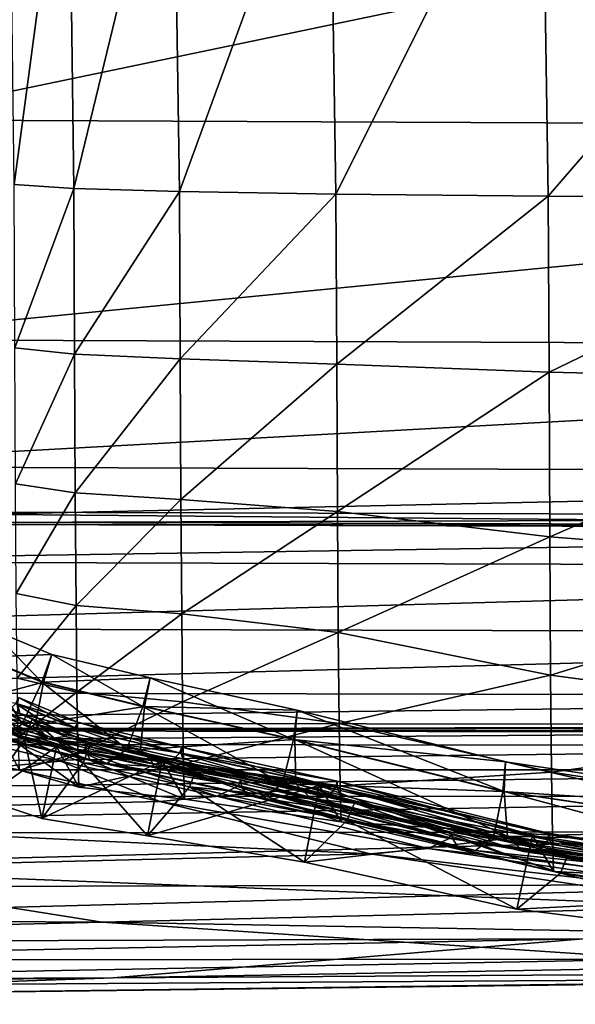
# Model space of a CAD drawing. Header units: millimetres. Extents: x 2387 to 13955, y -4964 to 364.
# Tile 875 of 1056: x 4466 to 4474, y -375 to -361. Entities that reach past the tile are written whole.
import ezdxf

# ---------------------------------------------------------------- set-up
doc = ezdxf.new("R2010")
doc.units = ezdxf.units.MM
doc.header["$MEASUREMENT"] = 0
doc.layers.add('Predefinito', color=7, linetype='Continuous', true_color=0x000000)

# ---------------------------------------------------------------- blocks, each defined once
blk = doc.blocks.new('Blocco 08')
at = {"layer": 'Predefinito'}
for points in [[(-443.406, -638.502, 607.793), (-472.423, -638.359, 730.374), (-473.536, -644.77, 730.341)], [(-473.536, -644.77, 730.341), (-444.524, -644.9, 607.757), (-443.406, -638.502, 607.793)], [(-471.587, -645.669, 13.045), (-471.659, -639.981, 12.851), (-470.835, -640.01, 12.605)], [(-470.835, -640.01, 12.605), (-470.758, -645.722, 12.809), (-471.587, -645.669, 13.045)], [(-470.758, -645.722, 12.809), (-470.835, -640.01, 12.605), (-469.377, -640.038, 12.415)], [(-469.377, -640.038, 12.415), (-469.291, -645.765, 12.633), (-470.758, -645.722, 12.809)], [(-469.291, -645.765, 12.633), (-469.377, -640.038, 12.415), (-467.209, -640.064, 12.281)], [(-467.209, -640.064, 12.281), (-467.117, -645.8, 12.512), (-469.291, -645.765, 12.633)], [(-467.117, -645.8, 12.512), (-467.209, -640.064, 12.281), (-464.256, -640.089, 12.205)], [(-464.256, -640.089, 12.205), (-464.168, -645.828, 12.441), (-467.117, -645.8, 12.512)], [(-464.168, -645.828, 12.441), (-464.256, -640.089, 12.205), (-459.238, -640.122, 12.138)], [(-459.238, -640.122, 12.138), (-459.163, -645.862, 12.372), (-464.168, -645.828, 12.441)], [(-444.524, -644.9, 607.757), (-473.536, -644.77, 730.341), (-474.39, -647.817, 730.333)], [(-474.39, -647.817, 730.333), (-445.387, -647.933, 607.748), (-444.524, -644.9, 607.757)], [(-471.577, -647.935, 13.527), (-471.587, -645.669, 13.045), (-470.758, -645.722, 12.809)], [(-470.758, -645.722, 12.809), (-470.748, -648.022, 13.306), (-471.577, -647.935, 13.527)], [(-470.748, -648.022, 13.306), (-470.758, -645.722, 12.809), (-469.291, -645.765, 12.633)], [(-469.291, -645.765, 12.633), (-469.281, -648.086, 13.145), (-470.748, -648.022, 13.306)], [(-469.281, -648.086, 13.145), (-469.291, -645.765, 12.633), (-467.117, -645.8, 12.512)], [(-467.117, -645.8, 12.512), (-467.107, -648.16, 13.036), (-469.281, -648.086, 13.145)], [(-467.107, -648.16, 13.036), (-467.117, -645.8, 12.512), (-464.168, -645.828, 12.441)], [(-464.168, -645.828, 12.441), (-464.157, -648.27, 12.968), (-467.107, -648.16, 13.036)], [(-464.157, -648.27, 12.968), (-464.168, -645.828, 12.441), (-459.163, -645.862, 12.372)], [(-459.163, -645.862, 12.372), (-459.152, -648.394, 12.9), (-464.157, -648.27, 12.968)], [(-445.387, -647.933, 607.748), (-474.39, -647.817, 730.333), (-475.413, -649.58, 730.332)], [(-475.413, -649.58, 730.332), (-446.42, -649.684, 607.751), (-445.387, -647.933, 607.748)], [(-471.568, -649.823, 14.363), (-471.577, -647.935, 13.527), (-470.748, -648.022, 13.306)], [(-470.748, -648.022, 13.306), (-470.739, -649.948, 14.165), (-471.568, -649.823, 14.363)], [(-470.739, -649.948, 14.165), (-470.748, -648.022, 13.306), (-469.281, -648.086, 13.145)], [(-469.281, -648.086, 13.145), (-469.271, -650.038, 14.021), (-470.739, -649.948, 14.165)], [(-469.271, -650.038, 14.021), (-469.281, -648.086, 13.145), (-467.107, -648.16, 13.036)], [(-467.107, -648.16, 13.036), (-467.096, -650.206, 13.922), (-469.271, -650.038, 14.021)], [(-467.096, -650.206, 13.922), (-467.107, -648.16, 13.036), (-464.157, -648.27, 12.968)], [(-464.157, -648.27, 12.968), (-464.147, -650.558, 13.858), (-467.096, -650.206, 13.922)], [(-464.147, -650.558, 13.858), (-464.157, -648.27, 12.968), (-459.152, -648.394, 12.9)], [(-459.152, -648.394, 12.9), (-459.141, -650.953, 13.789), (-464.147, -650.558, 13.858)], [(-446.42, -649.684, 607.751), (-475.413, -649.58, 730.332), (-476.328, -650.339, 730.319)], [(-476.328, -650.339, 730.319), (-447.341, -650.43, 607.738), (-446.42, -649.684, 607.751)], [(-471.558, -651.346, 15.549), (-471.568, -649.823, 14.363), (-470.739, -649.948, 14.165)], [(-470.739, -649.948, 14.165), (-470.728, -651.509, 15.382), (-471.558, -651.346, 15.549)], [(-470.728, -651.509, 15.382), (-470.739, -649.948, 14.165), (-469.271, -650.038, 14.021)], [(-469.271, -650.038, 14.021), (-469.26, -651.625, 15.259), (-470.728, -651.509, 15.382)], [(-469.26, -651.625, 15.259), (-469.271, -650.038, 14.021), (-467.096, -650.206, 13.922)], [(-447.871, -650.455, 607.689), (-476.859, -650.371, 730.272), (-477.028, -650.203, 730.239)], [(-477.028, -650.203, 730.239), (-448.038, -650.286, 607.654), (-447.871, -650.455, 607.689)], [(-448.038, -650.286, 607.654), (-477.028, -650.203, 730.239), (-476.859, -650.371, 730.272)], [(-467.096, -650.206, 13.922), (-467.085, -651.885, 15.171), (-469.26, -651.625, 15.259)], [(-467.085, -651.885, 15.171), (-467.096, -650.206, 13.922), (-464.147, -650.558, 13.858)], [(-447.871, -650.455, 607.689), (-476.859, -650.371, 730.272), (-476.883, -650.901, 730.322)], [(-476.859, -650.371, 730.272), (-447.871, -650.455, 607.689), (-448.038, -650.286, 607.654)], [(-447.341, -650.43, 607.738), (-476.328, -650.339, 730.319), (-476.859, -650.371, 730.272)], [(-476.859, -650.371, 730.272), (-447.871, -650.455, 607.689), (-447.341, -650.43, 607.738)], [(-476.883, -650.901, 730.322), (-447.9, -650.984, 607.742), (-447.871, -650.455, 607.689)], [(-464.147, -650.558, 13.858), (-464.135, -652.48, 15.11), (-467.085, -651.885, 15.171)], [(-464.135, -652.48, 15.11), (-464.147, -650.558, 13.858), (-459.141, -650.953, 13.789)], [(-447.9, -650.984, 607.742), (-476.883, -650.901, 730.322), (-477.629, -651.826, 730.34)], [(-459.141, -650.953, 13.789), (-459.13, -653.146, 15.042), (-464.135, -652.48, 15.11)], [(-477.629, -651.826, 730.34), (-448.654, -651.899, 607.764), (-447.9, -650.984, 607.742)], [(-471.546, -652.52, 17.081), (-471.558, -651.346, 15.549), (-470.728, -651.509, 15.382)], [(-470.728, -651.509, 15.382), (-470.716, -652.713, 16.952), (-471.546, -652.52, 17.081)], [(-470.716, -652.713, 16.952), (-470.728, -651.509, 15.382), (-469.26, -651.625, 15.259)], [(-469.26, -651.625, 15.259), (-469.248, -652.849, 16.855), (-470.716, -652.713, 16.952)], [(-469.248, -652.849, 16.855), (-469.26, -651.625, 15.259), (-467.085, -651.885, 15.171)], [(-448.654, -651.899, 607.764), (-477.629, -651.826, 730.34), (-478.667, -652.715, 730.344)], [(-478.667, -652.715, 730.344), (-449.7, -652.773, 607.773), (-448.654, -651.899, 607.764)], [(-471.201, -652.577, 426.846), (-472.042, -652.229, 426.857), (-471.919, -651.836, 426.763)], [(-471.063, -652.189, 426.752), (-471.919, -651.836, 426.763), (-472.022, -652.229, 426.646)], [(-471.919, -651.836, 426.763), (-471.063, -652.189, 426.752), (-471.201, -652.577, 426.846)], [(-467.085, -651.885, 15.171), (-467.073, -653.147, 16.782), (-469.248, -652.849, 16.855)], [(-467.073, -653.147, 16.782), (-467.085, -651.885, 15.171), (-464.135, -652.48, 15.11)], [(-472.022, -652.229, 426.646), (-471.181, -652.577, 426.634), (-471.063, -652.189, 426.752)], [(-469.799, -652.912, 426.819), (-471.201, -652.577, 426.846), (-471.063, -652.189, 426.752)], [(-469.696, -652.516, 426.724), (-471.063, -652.189, 426.752), (-471.181, -652.577, 426.634)], [(-471.063, -652.189, 426.752), (-469.696, -652.516, 426.724), (-469.799, -652.912, 426.819)], [(-471.477, -653.157, 427.706), (-472.295, -652.817, 427.719), (-472.042, -652.229, 426.857)], [(-471.181, -652.577, 426.634), (-472.022, -652.229, 426.646), (-472.107, -652.82, 425.751)], [(-472.042, -652.229, 426.857), (-471.201, -652.577, 426.846), (-471.477, -653.157, 427.706)], [(-472.107, -652.82, 425.751), (-471.289, -653.16, 425.739), (-471.181, -652.577, 426.634)], [(-471.531, -653.338, 18.974), (-471.546, -652.52, 17.081), (-470.716, -652.713, 16.952)], [(-470.023, -653.505, 427.685), (-471.477, -653.157, 427.706), (-471.201, -652.577, 426.846)], [(-469.779, -652.912, 426.609), (-471.181, -652.577, 426.634), (-471.289, -653.16, 425.739)], [(-471.201, -652.577, 426.846), (-469.799, -652.912, 426.819), (-470.023, -653.505, 427.685)], [(-471.181, -652.577, 426.634), (-469.779, -652.912, 426.609), (-469.696, -652.516, 426.724)], [(-467.708, -653.371, 426.782), (-469.799, -652.912, 426.819), (-469.696, -652.516, 426.724)], [(-467.654, -652.964, 426.683), (-469.696, -652.516, 426.724), (-469.779, -652.912, 426.609)], [(-469.696, -652.516, 426.724), (-467.654, -652.964, 426.683), (-467.708, -653.371, 426.782)], [(-464.135, -652.48, 15.11), (-464.122, -653.824, 16.726), (-467.073, -653.147, 16.782)], [(-464.122, -653.824, 16.726), (-464.135, -652.48, 15.11), (-459.13, -653.146, 15.042)], [(-449.7, -652.773, 607.773), (-478.667, -652.715, 730.344), (-479.567, -653.133, 730.349)], [(-470.716, -652.713, 16.952), (-470.702, -653.555, 18.885), (-471.531, -653.338, 18.974)], [(-470.702, -653.555, 18.885), (-470.716, -652.713, 16.952), (-469.248, -652.849, 16.855)], [(-479.567, -653.133, 730.349), (-450.604, -653.178, 607.781), (-449.7, -652.773, 607.773)], [(-472.295, -652.817, 427.719), (-471.477, -653.157, 427.706), (-471.774, -653.349, 430.124)], [(-471.289, -653.16, 425.739), (-472.107, -652.82, 425.751), (-471.932, -653.024, 423.321)], [(-471.336, -653.089, 412.561), (-471.507, -653.01, 417.724), (-472.014, -652.793, 417.732)], [(-472.014, -652.793, 417.732), (-471.838, -652.873, 412.569), (-471.336, -653.089, 412.561)], [(-472.014, -652.793, 417.732), (-471.507, -653.01, 417.724), (-471.541, -652.874, 419.571)], [(-471.838, -652.873, 412.569), (-471.948, -653.161, 359.699), (-471.443, -653.371, 359.691)], [(-471.443, -653.371, 359.691), (-471.336, -653.089, 412.561), (-471.838, -652.873, 412.569)], [(-470.875, -653.33, 420.864), (-471.687, -652.993, 420.876), (-471.565, -652.872, 419.941)], [(-470.746, -653.211, 419.928), (-471.565, -652.872, 419.941), (-471.527, -652.79, 419.758)], [(-471.565, -652.872, 419.941), (-470.746, -653.211, 419.928), (-470.875, -653.33, 420.864)], [(-470.705, -653.13, 419.744), (-471.527, -652.79, 419.758), (-471.541, -652.874, 419.571)], [(-470.722, -653.213, 419.558), (-471.541, -652.874, 419.571), (-471.507, -653.01, 417.724)], [(-471.541, -652.874, 419.571), (-470.722, -653.213, 419.558), (-470.705, -653.13, 419.744)], [(-471.527, -652.79, 419.758), (-470.705, -653.13, 419.744), (-470.746, -653.211, 419.928)], [(-469.248, -652.849, 16.855), (-469.235, -653.708, 18.814), (-470.702, -653.555, 18.885)], [(-469.235, -653.708, 18.814), (-469.248, -652.849, 16.855), (-467.073, -653.147, 16.782)], [(-471.122, -653.361, 423.307), (-471.932, -653.024, 423.321), (-471.687, -652.993, 420.876)], [(-471.687, -652.993, 420.876), (-470.875, -653.33, 420.864), (-471.122, -653.361, 423.307)], [(-471.507, -653.01, 417.724), (-471.336, -653.089, 412.561), (-470.524, -653.424, 412.549)], [(-470.524, -653.424, 412.549), (-470.695, -653.347, 417.712), (-471.507, -653.01, 417.724)], [(-471.507, -653.01, 417.724), (-470.695, -653.347, 417.712), (-470.722, -653.213, 419.558)], [(-471.289, -653.16, 425.739), (-469.834, -653.508, 425.717), (-469.779, -652.912, 426.609)], [(-467.862, -653.982, 427.652), (-470.023, -653.505, 427.685), (-469.799, -652.912, 426.819)], [(-467.688, -653.372, 426.572), (-469.779, -652.912, 426.609), (-469.834, -653.508, 425.717)], [(-469.799, -652.912, 426.819), (-467.708, -653.371, 426.782), (-467.862, -653.982, 427.652)], [(-469.779, -652.912, 426.609), (-467.688, -653.372, 426.572), (-467.654, -652.964, 426.683)], [(-467.708, -653.371, 426.782), (-467.654, -652.964, 426.683), (-464.76, -653.681, 426.634)], [(-467.654, -652.964, 426.683), (-467.688, -653.372, 426.572), (-464.778, -654.093, 426.524)], [(-464.778, -654.093, 426.524), (-464.76, -653.681, 426.634), (-467.654, -652.964, 426.683)], [(-450.604, -653.178, 607.781), (-479.567, -653.133, 730.349), (-480.334, -653.243, 730.353)], [(-470.634, -653.541, 433.862), (-472.089, -653.191, 433.883), (-472.036, -653.109, 433.702)], [(-470.589, -653.457, 433.68), (-472.036, -653.109, 433.702), (-472.042, -653.19, 433.514)], [(-472.036, -653.109, 433.702), (-470.589, -653.457, 433.68), (-470.634, -653.541, 433.862)], [(-471.932, -653.024, 423.321), (-471.122, -653.361, 423.307), (-471.289, -653.16, 425.739)], [(-471.336, -653.089, 412.561), (-471.443, -653.371, 359.691), (-470.627, -653.697, 359.678)], [(-470.627, -653.697, 359.678), (-470.524, -653.424, 412.549), (-471.336, -653.089, 412.561)], [(-469.291, -653.559, 419.908), (-470.746, -653.211, 419.928), (-470.705, -653.13, 419.744)], [(-469.256, -653.476, 419.724), (-470.705, -653.13, 419.744), (-470.722, -653.213, 419.558)], [(-470.705, -653.13, 419.744), (-469.256, -653.476, 419.724), (-469.291, -653.559, 419.908)], [(-467.073, -653.147, 16.782), (-467.059, -654.016, 18.755), (-469.235, -653.708, 18.814)], [(-467.059, -654.016, 18.755), (-467.073, -653.147, 16.782), (-464.122, -653.824, 16.726)], [(-459.13, -653.146, 15.042), (-459.117, -654.581, 16.658), (-464.122, -653.824, 16.726)], [(-452.56, -653.229, 607.788), (-481.522, -653.211, 730.351), (-482.028, -653.439, 730.358)], [(-482.028, -653.439, 730.358), (-453.069, -653.451, 607.797), (-452.56, -653.229, 607.788)], [(-452.009, -653.233, 607.787), (-480.971, -653.209, 730.351), (-481.522, -653.211, 730.351)], [(-481.522, -653.211, 730.351), (-452.56, -653.229, 607.788), (-452.009, -653.233, 607.787)], [(-480.971, -653.209, 730.351), (-452.009, -653.233, 607.787), (-451.371, -653.277, 607.787)], [(-451.371, -653.277, 607.787), (-480.334, -653.243, 730.353), (-480.971, -653.209, 730.351)], [(-480.334, -653.243, 730.353), (-451.371, -653.277, 607.787), (-450.604, -653.178, 607.781)], [(-470.943, -653.674, 435.687), (-472.411, -653.321, 435.708), (-472.089, -653.191, 433.883)], [(-472.089, -653.191, 433.883), (-470.634, -653.541, 433.862), (-470.943, -653.674, 435.687)], [(-470.588, -653.54, 433.492), (-472.042, -653.19, 433.514), (-471.994, -653.311, 432.57)], [(-472.042, -653.19, 433.514), (-470.588, -653.54, 433.492), (-470.589, -653.457, 433.68)], [(-472.022, -654.193, 214.722), (-471.443, -653.371, 359.691), (-471.948, -653.161, 359.699)], [(-472.022, -654.193, 214.722), (-471.827, -653.22, 70.843), (-471.001, -653.468, 70.81)], [(-471.827, -653.22, 70.843), (-471.515, -653.799, 21.244), (-470.689, -654.031, 21.188)], [(-470.689, -654.031, 21.188), (-471.001, -653.468, 70.81), (-471.827, -653.22, 70.843)], [(-470.302, -653.702, 430.104), (-471.774, -653.349, 430.124), (-471.477, -653.157, 427.706)], [(-471.477, -653.157, 427.706), (-470.023, -653.505, 427.685), (-470.302, -653.702, 430.104)], [(-469.834, -653.508, 425.717), (-471.289, -653.16, 425.739), (-471.122, -653.361, 423.307)], [(-469.407, -653.68, 420.843), (-470.875, -653.33, 420.864), (-470.746, -653.211, 419.928)], [(-470.746, -653.211, 419.928), (-469.291, -653.559, 419.908), (-469.407, -653.68, 420.843)], [(-469.266, -653.561, 419.538), (-470.722, -653.213, 419.558), (-470.695, -653.347, 417.712)], [(-470.722, -653.213, 419.558), (-469.266, -653.561, 419.538), (-469.256, -653.476, 419.724)], [(-472.411, -653.321, 435.708), (-470.943, -653.674, 435.687), (-471.736, -653.748, 440.804)], [(-471.443, -653.371, 359.691), (-472.022, -654.193, 214.722), (-471.204, -654.468, 214.702)], [(-470.526, -653.663, 432.549), (-471.994, -653.311, 432.57), (-471.774, -653.349, 430.124)], [(-471.994, -653.311, 432.57), (-470.526, -653.663, 432.549), (-470.588, -653.54, 433.492)], [(-471.774, -653.349, 430.124), (-470.302, -653.702, 430.104), (-470.526, -653.663, 432.549)], [(-471.515, -653.799, 21.244), (-471.531, -653.338, 18.974), (-470.702, -653.555, 18.885)], [(-471.204, -654.468, 214.702), (-470.627, -653.697, 359.678), (-471.443, -653.371, 359.691)], [(-469.649, -653.712, 423.287), (-471.122, -653.361, 423.307), (-470.875, -653.33, 420.864)], [(-471.122, -653.361, 423.307), (-469.649, -653.712, 423.287), (-469.834, -653.508, 425.717)], [(-470.875, -653.33, 420.864), (-469.407, -653.68, 420.843), (-469.649, -653.712, 423.287)], [(-469.225, -653.696, 417.692), (-470.695, -653.347, 417.712), (-470.524, -653.424, 412.549)], [(-470.695, -653.347, 417.712), (-469.225, -653.696, 417.692), (-469.266, -653.561, 419.538)], [(-469.05, -653.773, 412.529), (-470.524, -653.424, 412.549), (-470.627, -653.697, 359.678)], [(-470.524, -653.424, 412.549), (-469.05, -653.773, 412.529), (-469.225, -653.696, 417.692)], [(-469.834, -653.508, 425.717), (-467.673, -653.985, 425.685), (-467.688, -653.372, 426.572)], [(-467.862, -653.982, 427.652), (-467.708, -653.371, 426.782), (-464.798, -654.093, 426.735)], [(-464.76, -653.681, 426.634), (-464.798, -654.093, 426.735), (-467.708, -653.371, 426.782)], [(-464.733, -654.712, 425.64), (-464.778, -654.093, 426.524), (-467.688, -653.372, 426.572)], [(-467.688, -653.372, 426.572), (-467.673, -653.985, 425.685), (-464.733, -654.712, 425.64)], [(-453.069, -653.451, 607.797), (-482.028, -653.439, 730.358), (-482.837, -653.794, 730.369)], [(-482.837, -653.794, 730.369), (-453.882, -653.794, 607.814), (-453.069, -653.451, 607.797)], [(-471.001, -653.468, 70.81), (-471.204, -654.468, 214.702), (-472.022, -654.193, 214.722)], [(-470.702, -653.555, 18.885), (-470.689, -654.031, 21.188), (-471.515, -653.799, 21.244)], [(-471.204, -654.468, 214.702), (-471.001, -653.468, 70.81), (-469.53, -653.666, 70.777)], [(-469.221, -654.197, 21.138), (-469.53, -653.666, 70.777), (-471.001, -653.468, 70.81)], [(-471.001, -653.468, 70.81), (-470.689, -654.031, 21.188), (-469.221, -654.197, 21.138)], [(-468.772, -654.156, 435.657), (-470.943, -653.674, 435.687), (-470.634, -653.541, 433.862)], [(-470.689, -654.031, 21.188), (-470.702, -653.555, 18.885), (-469.235, -653.708, 18.814)], [(-468.474, -654.02, 433.829), (-470.634, -653.541, 433.862), (-470.589, -653.457, 433.68)], [(-470.634, -653.541, 433.862), (-468.474, -654.02, 433.829), (-468.772, -654.156, 435.657)], [(-470.589, -653.457, 433.68), (-468.438, -653.933, 433.646), (-468.474, -654.02, 433.829)], [(-468.438, -653.933, 433.646), (-470.589, -653.457, 433.68), (-470.588, -653.54, 433.492)], [(-468.427, -654.018, 433.459), (-470.588, -653.54, 433.492), (-470.526, -653.663, 432.549)], [(-470.588, -653.54, 433.492), (-468.427, -654.018, 433.459), (-468.438, -653.933, 433.646)], [(-468.12, -654.185, 430.073), (-470.302, -653.702, 430.104), (-470.023, -653.505, 427.685)], [(-470.023, -653.505, 427.685), (-467.862, -653.982, 427.652), (-468.12, -654.185, 430.073)], [(-467.673, -653.985, 425.685), (-469.834, -653.508, 425.717), (-469.649, -653.712, 423.287)], [(-467.226, -654.162, 420.814), (-469.407, -653.68, 420.843), (-469.291, -653.559, 419.908)], [(-467.121, -654.037, 419.877), (-469.291, -653.559, 419.908), (-469.256, -653.476, 419.724)], [(-469.291, -653.559, 419.908), (-467.121, -654.037, 419.877), (-467.226, -654.162, 420.814)], [(-467.098, -653.951, 419.693), (-469.256, -653.476, 419.724), (-469.266, -653.561, 419.538)], [(-467.098, -654.038, 419.507), (-469.266, -653.561, 419.538), (-469.225, -653.696, 417.692)], [(-469.266, -653.561, 419.538), (-467.098, -654.038, 419.507), (-467.098, -653.951, 419.693)], [(-469.256, -653.476, 419.724), (-467.098, -653.951, 419.693), (-467.121, -654.037, 419.877)], [(-469.562, -654.231, 440.773), (-471.736, -653.748, 440.804), (-470.943, -653.674, 435.687)], [(-469.53, -653.666, 70.777), (-469.736, -654.708, 214.677), (-471.204, -654.468, 214.702)], [(-470.627, -653.697, 359.678), (-471.204, -654.468, 214.702), (-469.736, -654.708, 214.677)], [(-470.943, -653.674, 435.687), (-468.772, -654.156, 435.657), (-469.562, -654.231, 440.773)], [(-470.627, -653.697, 359.678), (-469.154, -654.029, 359.657), (-469.05, -653.773, 412.529)], [(-469.736, -654.708, 214.677), (-469.154, -654.029, 359.657), (-470.627, -653.697, 359.678)], [(-468.352, -654.146, 432.518), (-470.526, -653.663, 432.549), (-470.302, -653.702, 430.104)], [(-470.526, -653.663, 432.549), (-468.352, -654.146, 432.518), (-468.427, -654.018, 433.459)], [(-469.736, -654.708, 214.677), (-469.53, -653.666, 70.777), (-467.349, -654.011, 70.739)], [(-467.463, -654.195, 423.257), (-469.649, -653.712, 423.287), (-469.407, -653.68, 420.843)], [(-469.53, -653.666, 70.777), (-469.221, -654.197, 21.138), (-467.045, -654.516, 21.091)], [(-467.045, -654.516, 21.091), (-467.349, -654.011, 70.739), (-469.53, -653.666, 70.777)], [(-469.407, -653.68, 420.843), (-467.226, -654.162, 420.814), (-467.463, -654.195, 423.257)], [(-467.044, -654.178, 417.661), (-469.225, -653.696, 417.692), (-469.05, -653.773, 412.529)], [(-469.225, -653.696, 417.692), (-467.044, -654.178, 417.661), (-467.098, -654.038, 419.507)], [(-464.798, -654.093, 426.735), (-464.76, -653.681, 426.634), (-459.798, -654.419, 426.559)], [(-464.76, -653.681, 426.634), (-464.778, -654.093, 426.524), (-459.807, -654.831, 426.451)], [(-459.807, -654.831, 426.451), (-459.798, -654.419, 426.559), (-464.76, -653.681, 426.634)], [(-484.298, -654.173, 730.379), (-455.347, -654.154, 607.832), (-453.882, -653.794, 607.814)], [(-453.882, -653.794, 607.814), (-482.837, -653.794, 730.369), (-484.298, -654.173, 730.379)], [(-471.736, -653.748, 440.804), (-469.562, -654.231, 440.773), (-477.811, -654.432, 486.038)], [(-469.235, -653.708, 18.814), (-469.221, -654.197, 21.138), (-470.689, -654.031, 21.188)], [(-470.302, -653.702, 430.104), (-468.12, -654.185, 430.073), (-468.352, -654.146, 432.518)], [(-469.649, -653.712, 423.287), (-467.463, -654.195, 423.257), (-467.673, -653.985, 425.685)], [(-469.221, -654.197, 21.138), (-469.235, -653.708, 18.814), (-467.059, -654.016, 18.755)], [(-466.861, -654.254, 412.499), (-469.05, -653.773, 412.529), (-469.154, -654.029, 359.657)], [(-469.05, -653.773, 412.529), (-466.861, -654.254, 412.499), (-467.044, -654.178, 417.661)], [(-464.122, -653.824, 16.726), (-464.109, -654.697, 18.705), (-467.059, -654.016, 18.755)], [(-464.109, -654.697, 18.705), (-464.122, -653.824, 16.726), (-459.117, -654.581, 16.658)], [(-468.474, -654.02, 433.829), (-468.438, -653.933, 433.646), (-465.51, -654.659, 433.599)], [(-465.497, -654.746, 433.413), (-465.51, -654.659, 433.599), (-468.438, -653.933, 433.646)], [(-468.438, -653.933, 433.646), (-468.427, -654.018, 433.459), (-465.497, -654.746, 433.413)], [(-467.121, -654.037, 419.877), (-467.098, -653.951, 419.693), (-464.15, -654.678, 419.65)], [(-464.147, -654.766, 419.465), (-464.15, -654.678, 419.65), (-467.098, -653.951, 419.693)], [(-467.098, -653.951, 419.693), (-467.098, -654.038, 419.507), (-464.147, -654.766, 419.465)], [(-467.349, -654.011, 70.739), (-467.556, -655.075, 214.645), (-469.736, -654.708, 214.677)], [(-469.154, -654.029, 359.657), (-469.736, -654.708, 214.677), (-467.556, -655.075, 214.645)], [(-467.059, -654.016, 18.755), (-467.045, -654.516, 21.091), (-469.221, -654.197, 21.138)], [(-469.154, -654.029, 359.657), (-466.964, -654.497, 359.625), (-466.861, -654.254, 412.499)], [(-467.556, -655.075, 214.645), (-466.964, -654.497, 359.625), (-469.154, -654.029, 359.657)], [(-468.772, -654.156, 435.657), (-468.474, -654.02, 433.829), (-465.544, -654.747, 433.783)], [(-465.51, -654.659, 433.599), (-465.544, -654.747, 433.783), (-468.474, -654.02, 433.829)], [(-465.413, -654.874, 432.473), (-465.497, -654.746, 433.413), (-468.427, -654.018, 433.459)], [(-468.427, -654.018, 433.459), (-468.352, -654.146, 432.518), (-465.413, -654.874, 432.473)], [(-468.12, -654.185, 430.073), (-467.862, -653.982, 427.652), (-464.925, -654.709, 427.608)], [(-464.798, -654.093, 426.735), (-464.925, -654.709, 427.608), (-467.862, -653.982, 427.652)], [(-464.51, -654.925, 423.215), (-464.733, -654.712, 425.64), (-467.673, -653.985, 425.685)], [(-467.673, -653.985, 425.685), (-467.463, -654.195, 423.257), (-464.51, -654.925, 423.215)], [(-467.556, -655.075, 214.645), (-467.349, -654.011, 70.739), (-464.388, -654.703, 70.696)], [(-464.094, -655.201, 21.045), (-464.388, -654.703, 70.696), (-467.349, -654.011, 70.739)], [(-467.349, -654.011, 70.739), (-467.045, -654.516, 21.091), (-464.094, -655.201, 21.045)], [(-467.226, -654.162, 420.814), (-467.121, -654.037, 419.877), (-464.171, -654.765, 419.835)], [(-464.15, -654.678, 419.65), (-464.171, -654.765, 419.835), (-467.121, -654.037, 419.877)], [(-464.085, -654.907, 417.619), (-464.147, -654.766, 419.465), (-467.098, -654.038, 419.507)], [(-467.098, -654.038, 419.507), (-467.044, -654.178, 417.661), (-464.085, -654.907, 417.619)], [(-467.045, -654.516, 21.091), (-467.059, -654.016, 18.755), (-464.109, -654.697, 18.705)], [(-464.925, -654.709, 427.608), (-464.798, -654.093, 426.735), (-459.828, -654.83, 426.662)], [(-459.798, -654.419, 426.559), (-459.828, -654.83, 426.662), (-464.798, -654.093, 426.735)], [(-464.778, -654.093, 426.524), (-464.733, -654.712, 425.64), (-459.747, -655.45, 425.569)], [(-459.747, -655.45, 425.569), (-459.807, -654.831, 426.451), (-464.778, -654.093, 426.524)], [(-455.347, -654.154, 607.832), (-484.298, -654.173, 730.379), (-486.169, -654.687, 730.384)], [(-486.169, -654.687, 730.384), (-457.345, -654.646, 607.854), (-455.347, -654.154, 607.832)], [(-477.811, -654.432, 486.038), (-469.562, -654.231, 440.773), (-466.641, -654.959, 440.724)], [(-469.562, -654.231, 440.773), (-468.772, -654.156, 435.657), (-465.838, -654.884, 435.61)], [(-465.838, -654.884, 435.61), (-466.641, -654.959, 440.724), (-469.562, -654.231, 440.773)], [(-465.544, -654.747, 433.783), (-465.838, -654.884, 435.61), (-468.772, -654.156, 435.657)], [(-465.177, -654.914, 430.029), (-465.413, -654.874, 432.473), (-468.352, -654.146, 432.518)], [(-468.352, -654.146, 432.518), (-468.12, -654.185, 430.073), (-465.177, -654.914, 430.029)], [(-464.925, -654.709, 427.608), (-465.177, -654.914, 430.029), (-468.12, -654.185, 430.073)], [(-467.463, -654.195, 423.257), (-467.226, -654.162, 420.814), (-464.27, -654.891, 420.772)], [(-464.27, -654.891, 420.772), (-464.51, -654.925, 423.215), (-467.463, -654.195, 423.257)], [(-464.171, -654.765, 419.835), (-464.27, -654.891, 420.772), (-467.226, -654.162, 420.814)], [(-463.899, -654.984, 412.459), (-464.085, -654.907, 417.619), (-467.044, -654.178, 417.661)], [(-467.044, -654.178, 417.661), (-466.861, -654.254, 412.499), (-463.899, -654.984, 412.459)], [(-466.861, -654.254, 412.499), (-466.964, -654.497, 359.625), (-463.999, -655.227, 359.585)], [(-463.999, -655.227, 359.585), (-463.899, -654.984, 412.459), (-466.861, -654.254, 412.499)], [(-466.641, -654.959, 440.724), (-475.027, -655.165, 485.999), (-477.811, -654.432, 486.038)], [(-466.964, -654.497, 359.625), (-467.556, -655.075, 214.645), (-464.602, -655.724, 214.603)], [(-464.109, -654.697, 18.705), (-464.094, -655.201, 21.045), (-467.045, -654.516, 21.091)], [(-464.602, -655.724, 214.603), (-463.999, -655.227, 359.585), (-466.964, -654.497, 359.625)], [(-488.206, -655.446, 730.382), (-459.758, -655.385, 607.882), (-457.345, -654.646, 607.854)], [(-457.345, -654.646, 607.854), (-486.169, -654.687, 730.384), (-488.206, -655.446, 730.382)], [(-459.117, -654.581, 16.658), (-459.102, -655.454, 18.638), (-464.109, -654.697, 18.705)], [(-464.388, -654.703, 70.696), (-464.602, -655.724, 214.603), (-467.556, -655.075, 214.645)], [(-465.838, -654.884, 435.61), (-465.544, -654.747, 433.783), (-460.581, -655.484, 433.707)], [(-465.544, -654.747, 433.783), (-465.51, -654.659, 433.599), (-460.549, -655.397, 433.522)], [(-460.549, -655.397, 433.522), (-460.581, -655.484, 433.707), (-465.544, -654.747, 433.783)], [(-465.51, -654.659, 433.599), (-465.497, -654.746, 433.413), (-460.532, -655.483, 433.336)], [(-460.532, -655.483, 433.336), (-460.549, -655.397, 433.522), (-465.51, -654.659, 433.599)], [(-465.497, -654.746, 433.413), (-465.413, -654.874, 432.473), (-460.445, -655.611, 432.398)], [(-460.445, -655.611, 432.398), (-460.532, -655.483, 433.336), (-465.497, -654.746, 433.413)], [(-465.177, -654.914, 430.029), (-464.925, -654.709, 427.608), (-459.944, -655.447, 427.535)], [(-459.828, -654.83, 426.662), (-459.944, -655.447, 427.535), (-464.925, -654.709, 427.608)], [(-464.733, -654.712, 425.64), (-464.51, -654.925, 423.215), (-459.513, -655.662, 423.145)], [(-459.513, -655.662, 423.145), (-459.747, -655.45, 425.569), (-464.733, -654.712, 425.64)], [(-464.602, -655.724, 214.603), (-464.388, -654.703, 70.696), (-459.369, -655.463, 70.63)], [(-464.388, -654.703, 70.696), (-464.094, -655.201, 21.045), (-459.087, -655.958, 20.979)], [(-459.087, -655.958, 20.979), (-459.369, -655.463, 70.63), (-464.388, -654.703, 70.696)], [(-464.27, -654.891, 420.772), (-464.171, -654.765, 419.835), (-459.168, -655.502, 419.767)], [(-464.171, -654.765, 419.835), (-464.15, -654.678, 419.65), (-459.149, -655.416, 419.582)], [(-459.149, -655.416, 419.582), (-459.168, -655.502, 419.767), (-464.171, -654.765, 419.835)], [(-464.15, -654.678, 419.65), (-464.147, -654.766, 419.465), (-459.143, -655.504, 419.397)], [(-459.143, -655.504, 419.397), (-459.149, -655.416, 419.582), (-464.15, -654.678, 419.65)], [(-464.147, -654.766, 419.465), (-464.085, -654.907, 417.619), (-459.079, -655.644, 417.552)], [(-459.079, -655.644, 417.552), (-459.143, -655.504, 419.397), (-464.147, -654.766, 419.465)], [(-464.094, -655.201, 21.045), (-464.109, -654.697, 18.705), (-459.102, -655.454, 18.638)], [(-466.641, -654.959, 440.724), (-465.838, -654.884, 435.61), (-460.883, -655.621, 435.533)], [(-460.581, -655.484, 433.707), (-460.883, -655.621, 435.533), (-465.838, -654.884, 435.61)], [(-465.413, -654.874, 432.473), (-465.177, -654.914, 430.029), (-460.199, -655.652, 429.955)], [(-460.199, -655.652, 429.955), (-460.445, -655.611, 432.398), (-465.413, -654.874, 432.473)], [(-459.944, -655.447, 427.535), (-460.199, -655.652, 429.955), (-465.177, -654.914, 430.029)], [(-464.51, -654.925, 423.215), (-464.27, -654.891, 420.772), (-459.269, -655.628, 420.704)], [(-459.269, -655.628, 420.704), (-459.513, -655.662, 423.145), (-464.51, -654.925, 423.215)], [(-459.168, -655.502, 419.767), (-459.269, -655.628, 420.704), (-464.27, -654.891, 420.772)], [(-464.085, -654.907, 417.619), (-463.899, -654.984, 412.459), (-458.886, -655.721, 412.392)], [(-458.886, -655.721, 412.392), (-459.079, -655.644, 417.552), (-464.085, -654.907, 417.619)], [(-475.027, -655.165, 485.999), (-466.641, -654.959, 440.724), (-461.707, -655.696, 440.643)], [(-460.883, -655.621, 435.533), (-461.707, -655.696, 440.643), (-466.641, -654.959, 440.724)], [(-463.899, -654.984, 412.459), (-463.999, -655.227, 359.585), (-458.98, -655.974, 359.519)], [(-458.98, -655.974, 359.519), (-458.886, -655.721, 412.392), (-463.899, -654.984, 412.459)], [(-496.286, -655.752, 608.195), (-475.027, -655.165, 485.999), (-470.364, -655.906, 485.927)], [(-461.707, -655.696, 440.643), (-470.364, -655.906, 485.927), (-475.027, -655.165, 485.999)], [(-459.102, -655.454, 18.638), (-459.087, -655.958, 20.979), (-464.094, -655.201, 21.045)], [(-463.999, -655.227, 359.585), (-464.602, -655.724, 214.603), (-459.592, -656.351, 214.537)], [(-459.592, -656.351, 214.537), (-458.98, -655.974, 359.519), (-463.999, -655.227, 359.585)], [(-459.758, -655.385, 607.882), (-488.206, -655.446, 730.382), (-491.385, -656.225, 730.374)], [(-491.385, -656.225, 730.374), (-463.684, -656.139, 607.928), (-459.758, -655.385, 607.882)], [(-459.369, -655.463, 70.63), (-459.592, -656.351, 214.537), (-464.602, -655.724, 214.603)], [(-470.364, -655.906, 485.927), (-461.707, -655.696, 440.643), (-453.501, -656.205, 440.513)], [(-470.364, -655.906, 485.927), (-492.384, -656.443, 608.177), (-496.286, -655.752, 608.195)], [(-492.384, -656.443, 608.177), (-470.364, -655.906, 485.927), (-462.603, -656.42, 485.803)], [(-453.501, -656.205, 440.513), (-462.603, -656.42, 485.803), (-470.364, -655.906, 485.927)], [(-496.681, -656.79, 730.359), (-470.214, -656.681, 608.005), (-463.684, -656.139, 607.928)], [(-463.684, -656.139, 607.928), (-491.385, -656.225, 730.374), (-496.681, -656.79, 730.359)], [(-470.214, -656.681, 608.005), (-444.002, -656.515, 485.533), (-436.257, -656.071, 485.451)], [(-436.257, -656.071, 485.451), (-463.684, -656.139, 607.928), (-470.214, -656.681, 608.005)], [(-462.603, -656.42, 485.803), (-485.869, -656.86, 608.142), (-492.384, -656.443, 608.177)], [(-485.869, -656.86, 608.142), (-462.603, -656.42, 485.803), (-453.301, -656.647, 485.659)], [(-444.002, -656.515, 485.533), (-470.214, -656.681, 608.005), (-478.043, -656.951, 608.085)], [(-478.043, -656.951, 608.085), (-453.301, -656.647, 485.659), (-444.002, -656.515, 485.533)], [(-470.214, -656.681, 608.005), (-496.681, -656.79, 730.359), (-503.035, -657.047, 730.334)], [(-503.035, -657.047, 730.334), (-478.043, -656.951, 608.085), (-470.214, -656.681, 608.005)], [(-453.301, -656.647, 485.659), (-478.043, -656.951, 608.085), (-485.869, -656.86, 608.142)]]:
    blk.add_3dface(points, dxfattribs=at)

msp = doc.modelspace()

# ---------------------------------------------------------------- block references
at = {"layer": 'Predefinito'}
msp.add_blockref('Blocco 08', (4937.65, 282.162), dxfattribs=at)

doc.saveas('drawing.dxf')
